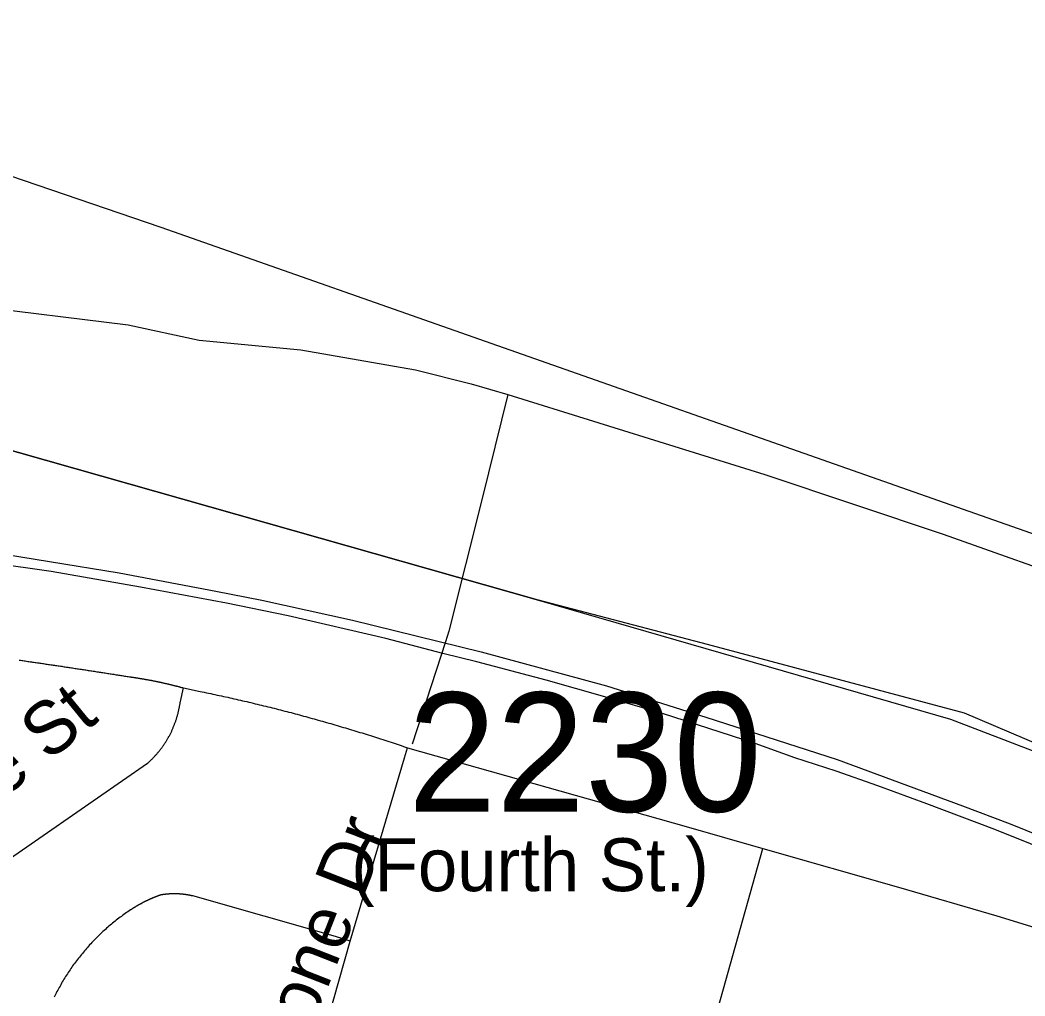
# Model space of a CAD drawing. Extents: x 1268485 to 1426702, y 514839 to 616766.
# Drawn here: x 1364752 to 1365998, y 562412 to 563622 of the extents above; entities that cross this region are included whole.
import ezdxf

# ---------------------------------------------------------------- set-up
doc = ezdxf.new("R2010")
doc.units = 0
for name, color, linetype in [('Old_Level_10', 7, 'Continuous'), ('Old_Level_11', 7, 'Continuous'), ('Old_Level_29', 7, 'Continuous'), ('Old_Level_31', 7, 'Continuous'), ('Old_Level_32', 7, 'Continuous'), ('Old_Level_35', 7, 'Continuous'), ('Old_Level_44', 7, 'Continuous'), ('Old_Level_48', 7, 'Continuous'), ('Old_Level_49', 7, 'Continuous'), ('Old_Level_50', 7, 'Continuous'), ('Old_Level_8', 7, 'Continuous')]:
    doc.layers.add(name, color=color, linetype=linetype)

msp = doc.modelspace()

# ---------------------------------------------------------------- linework, layer by layer
at = {"layer": 'Old_Level_29'}
for points in [[(1363094.03, 563430.667), (1363707.741, 563380.424), (1363888.307, 563352.625), (1364016.784, 563339.629), (1364191.901, 563338.531), (1364301.166, 563316.525), (1364885.81, 563244.323), (1364973.867, 563225.55), (1365099.769, 563213.223), (1365242.313, 563188.635), (1365311.129, 563171.423), (1365356.489, 563157.975)], [(1365356.489, 563157.975), (1365675.356, 563058.809), (1365896.547, 562985.043), (1366083.33, 562918.655), (1366358.59, 562798.172), (1366646.138, 562672.772), (1367752.093, 562184.693), (1368257.882, 561960.939), (1368341.444, 561919.139), (1368448.953, 561863.167)]]:
    msp.add_lwpolyline(points, dxfattribs=at)
at = {"layer": 'Old_Level_31'}
for p, q in [((1365324.721, 563030.037), (1365324.721, 563030.037)), ((1365279.713, 562850.978), (1365279.713, 562850.978))]:
    msp.add_line(p, q, dxfattribs=at)
at = {"layer": 'Old_Level_32'}
msp.add_line((1365279.482, 562851.413), (1365237.897, 562724.259), dxfattribs=at)
msp.add_lwpolyline([(1365356.489, 563157.975), (1365324.72, 563028.964), (1365283.464, 562864.347), (1365279.482, 562851.413)], dxfattribs=at)
at = {"layer": 'Old_Level_35'}
for p, q in [((1364950.416, 562777.336), (1364954.21, 562794.202)), ((1364954.21, 562794.202), (1364974.92, 562789.794)), ((1364655.141, 562524.61), (1364909.713, 562700.749)), ((1365125.736, 562356.519), (1365160.902, 562479.96))]:
    msp.add_line(p, q, dxfattribs=at)
for points in [[(1364750.593, 562828.651), (1364752.131, 562828.446), (1364753.669, 562828.189), (1364755.104, 562827.984), (1364756.642, 562827.831), (1364758.077, 562827.574), (1364759.615, 562827.369), (1364761.153, 562827.113), (1364762.588, 562826.959), (1364764.126, 562826.703), (1364765.664, 562826.498), (1364767.1, 562826.241), (1364768.637, 562826.088), (1364770.278, 562825.831), (1364771.713, 562825.626), (1364773.251, 562825.37), (1364774.789, 562825.165), (1364776.224, 562824.96), (1364777.762, 562824.755), (1364779.3, 562824.498), (1364780.735, 562824.293), (1364782.273, 562824.088), (1364783.709, 562823.832), (1364785.247, 562823.627), (1364786.785, 562823.37), (1364788.22, 562823.165), (1364789.758, 562822.96), (1364791.296, 562822.755), (1364792.731, 562822.499), (1364794.269, 562822.294), (1364795.704, 562822.038), (1364797.242, 562821.833), (1364798.78, 562821.627), (1364800.215, 562821.372), (1364801.753, 562821.167), (1364803.291, 562820.961), (1364804.727, 562820.705), (1364806.264, 562820.5), (1364807.7, 562820.244), (1364809.238, 562820.039), (1364810.776, 562819.834), (1364812.211, 562819.577), (1364813.749, 562819.372), (1364815.287, 562819.116), (1364816.722, 562818.962), (1364818.26, 562818.706), (1364819.798, 562818.449), (1364821.233, 562818.244), (1364822.771, 562817.988), (1364824.207, 562817.731), (1364825.744, 562817.578), (1364827.282, 562817.321), (1364828.718, 562817.116), (1364830.256, 562816.86), (1364831.793, 562816.604), (1364833.229, 562816.45), (1364834.767, 562816.194), (1364836.202, 562815.938), (1364837.74, 562815.733), (1364839.278, 562815.476), (1364840.713, 562815.271), (1364842.251, 562815.066), (1364843.789, 562814.81), (1364845.224, 562814.553), (1364846.762, 562814.297), (1364848.3, 562814.143), (1364849.736, 562813.887), (1364851.273, 562813.63), (1364852.709, 562813.425), (1364854.247, 562813.169), (1364855.785, 562812.913), (1364857.22, 562812.708), (1364858.758, 562812.503), (1364860.296, 562812.247), (1364861.731, 562811.99), (1364863.269, 562811.837), (1364864.704, 562811.58), (1364866.242, 562811.324), (1364867.78, 562811.067), (1364869.215, 562810.862), (1364870.753, 562810.606), (1364872.291, 562810.401), (1364873.727, 562810.145), (1364875.265, 562809.94), (1364876.7, 562809.684), (1364878.238, 562809.427), (1364879.776, 562809.171), (1364881.211, 562808.914), (1364882.749, 562808.761), (1364884.287, 562808.504), (1364885.722, 562808.248), (1364887.26, 562807.992), (1364888.798, 562807.736)], [(1364888.798, 562807.736), (1364889.413, 562807.684), (1364890.028, 562807.581), (1364890.746, 562807.479), (1364891.361, 562807.376), (1364891.976, 562807.326), (1364892.796, 562807.171), (1364893.412, 562807.12), (1364894.027, 562807.018), (1364894.744, 562806.915), (1364895.36, 562806.813), (1364895.975, 562806.71), (1364896.795, 562806.608), (1364897.41, 562806.505), (1364898.128, 562806.351), (1364898.743, 562806.3), (1364899.358, 562806.198), (1364900.076, 562806.044), (1364900.793, 562805.941), (1364901.409, 562805.89), (1364902.126, 562805.736), (1364902.741, 562805.633), (1364903.357, 562805.48), (1364904.074, 562805.378), (1364904.792, 562805.326), (1364905.407, 562805.172), (1364906.125, 562805.07), (1364906.74, 562804.916), (1364907.355, 562804.813), (1364908.175, 562804.711), (1364908.791, 562804.557), (1364909.406, 562804.455), (1364910.123, 562804.301), (1364910.739, 562804.25), (1364911.354, 562804.147), (1364911.969, 562803.993), (1364912.789, 562803.89), (1364913.404, 562803.737), (1364914.019, 562803.635), (1364914.737, 562803.43), (1364915.352, 562803.327), (1364915.967, 562803.173), (1364916.788, 562803.07), (1364917.403, 562802.917), (1364918.018, 562802.814), (1364918.736, 562802.712), (1364919.351, 562802.558), (1364919.966, 562802.455), (1364920.786, 562802.25), (1364921.401, 562802.148), (1364922.016, 562801.994), (1364922.632, 562801.892), (1364923.349, 562801.737), (1364923.964, 562801.584), (1364924.58, 562801.43), (1364925.4, 562801.327), (1364926.015, 562801.174), (1364926.63, 562801.02), (1364927.245, 562800.866), (1364927.963, 562800.764), (1364928.578, 562800.559), (1364929.296, 562800.456), (1364930.013, 562800.251), (1364930.629, 562800.149), (1364931.244, 562799.994), (1364931.859, 562799.789), (1364932.577, 562799.687), (1364933.294, 562799.482), (1364933.909, 562799.379), (1364934.525, 562799.174), (1364935.242, 562799.072), (1364935.857, 562798.867), (1364936.473, 562798.764), (1364937.293, 562798.559), (1364937.908, 562798.457), (1364938.523, 562798.252), (1364939.138, 562798.149), (1364939.856, 562797.944), (1364940.471, 562797.791), (1364941.086, 562797.636), (1364941.701, 562797.431), (1364942.522, 562797.329), (1364943.137, 562797.124), (1364943.752, 562796.919), (1364944.367, 562796.816), (1364945.085, 562796.611), (1364945.7, 562796.458), (1364946.418, 562796.253), (1364947.033, 562796.15), (1364947.648, 562795.945), (1364948.366, 562795.74), (1364948.981, 562795.586), (1364949.596, 562795.432), (1364950.211, 562795.227), (1364951.031, 562795.073), (1364951.646, 562794.868), (1364952.262, 562794.663), (1364952.877, 562794.51), (1364953.492, 562794.305), (1364954.21, 562794.202)], [(1364974.92, 562789.794), (1364977.483, 562789.332), (1364980.149, 562788.768), (1364982.917, 562788.204), (1364985.48, 562787.641), (1364988.146, 562787.076), (1364990.709, 562786.513), (1364993.375, 562785.948), (1364996.04, 562785.385), (1364998.603, 562784.821), (1365001.269, 562784.257), (1365003.832, 562783.693), (1365006.498, 562783.129), (1365009.164, 562782.514), (1365011.727, 562781.95), (1365014.392, 562781.335), (1365016.955, 562780.771), (1365019.621, 562780.104), (1365022.287, 562779.541), (1365024.85, 562778.926), (1365027.516, 562778.311), (1365030.079, 562777.746), (1365032.745, 562777.131), (1365035.41, 562776.516), (1365037.973, 562775.901), (1365040.639, 562775.235), (1365043.202, 562774.62), (1365045.868, 562774.005), (1365048.534, 562773.389), (1365051.097, 562772.774), (1365053.762, 562772.057), (1365056.325, 562771.441), (1365058.991, 562770.826), (1365061.657, 562770.109), (1365064.22, 562769.493), (1365066.886, 562768.878), (1365069.551, 562768.211), (1365072.115, 562767.494), (1365074.575, 562766.879), (1365077.241, 562766.213), (1365079.906, 562765.495), (1365082.47, 562764.828), (1365085.135, 562764.213), (1365087.801, 562763.495), (1365090.364, 562762.829), (1365092.825, 562762.112), (1365095.49, 562761.445), (1365098.156, 562760.676), (1365100.719, 562760.009), (1365103.385, 562759.292), (1365106.051, 562758.626), (1365108.511, 562757.856), (1365111.074, 562757.19), (1365113.74, 562756.421), (1365116.406, 562755.755), (1365118.866, 562754.986), (1365121.532, 562754.32), (1365124.095, 562753.55), (1365126.761, 562752.833), (1365129.222, 562752.115), (1365131.887, 562751.397), (1365134.45, 562750.629), (1365137.116, 562749.859), (1365139.577, 562749.142), (1365142.242, 562748.373), (1365144.908, 562747.604), (1365147.369, 562746.886), (1365150.034, 562746.117), (1365152.597, 562745.297), (1365155.161, 562744.58), (1365157.724, 562743.81), (1365160.389, 562742.99), (1365162.85, 562742.272), (1365165.516, 562741.452), (1365168.079, 562740.684), (1365170.642, 562739.863), (1365173.205, 562739.043), (1365175.768, 562738.325), (1365178.331, 562737.505), (1365180.997, 562736.685), (1365183.458, 562735.865), (1365186.123, 562735.045), (1365188.584, 562734.275), (1365191.25, 562733.455), (1365193.71, 562732.635), (1365196.376, 562731.815), (1365198.837, 562730.994), (1365201.502, 562730.174), (1365203.963, 562729.303), (1365206.629, 562728.483), (1365209.089, 562727.714), (1365211.755, 562726.791), (1365214.216, 562726.022), (1365216.881, 562725.15), (1365219.342, 562724.33), (1365222.008, 562723.459), (1365224.468, 562722.587), (1365227.134, 562721.665), (1365229.595, 562720.896), (1365232.158, 562720.024)], [(1364909.713, 562700.749), (1364910.533, 562701.364), (1364911.149, 562701.929), (1364911.764, 562702.544), (1364912.379, 562703.21), (1364913.097, 562703.774), (1364913.712, 562704.389), (1364914.327, 562705.005), (1364915.045, 562705.62), (1364915.66, 562706.235), (1364916.275, 562706.953), (1364916.89, 562707.568), (1364917.505, 562708.183), (1364918.12, 562708.901), (1364918.736, 562709.516), (1364919.351, 562710.182), (1364919.863, 562710.797), (1364920.478, 562711.515), (1364921.094, 562712.181), (1364921.606, 562712.899), (1364922.221, 562713.514), (1364922.837, 562714.18), (1364923.349, 562714.898), (1364923.964, 562715.616), (1364924.477, 562716.333), (1364925.092, 562717), (1364925.605, 562717.666), (1364926.117, 562718.435), (1364926.733, 562719.101), (1364927.245, 562719.819), (1364927.758, 562720.588), (1364928.27, 562721.306), (1364928.886, 562722.024), (1364929.398, 562722.742), (1364929.911, 562723.51), (1364930.424, 562724.228), (1364930.834, 562724.997), (1364931.346, 562725.663), (1364931.859, 562726.432), (1364932.269, 562727.253), (1364932.782, 562728.021), (1364933.294, 562728.739), (1364933.704, 562729.508), (1364934.114, 562730.226), (1364934.627, 562731.046), (1364935.037, 562731.815), (1364935.55, 562732.635), (1364935.857, 562733.353), (1364936.37, 562734.173), (1364936.78, 562734.942), (1364937.293, 562735.762), (1364937.6, 562736.48), (1364938.01, 562737.3), (1364938.421, 562738.12), (1364938.831, 562738.941), (1364939.241, 562739.761), (1364939.651, 562740.581), (1364939.958, 562741.401), (1364940.369, 562742.17), (1364940.779, 562742.99), (1364941.086, 562743.81), (1364941.394, 562744.63), (1364941.701, 562745.451), (1364942.111, 562746.271), (1364942.522, 562747.04), (1364942.727, 562747.963), (1364943.137, 562748.731), (1364943.342, 562749.552), (1364943.752, 562750.424), (1364943.957, 562751.244), (1364944.367, 562752.115), (1364944.675, 562752.935), (1364944.88, 562753.807), (1364945.29, 562754.627), (1364945.495, 562755.498), (1364945.7, 562756.37), (1364946.007, 562757.19), (1364946.213, 562758.061), (1364946.52, 562758.933), (1364946.725, 562759.804), (1364947.033, 562760.624), (1364947.238, 562761.496), (1364947.545, 562762.367), (1364947.648, 562763.239), (1364947.853, 562764.11), (1364948.161, 562764.982), (1364948.263, 562765.853), (1364948.468, 562766.776), (1364948.673, 562767.648), (1364948.878, 562768.519), (1364948.981, 562769.391), (1364949.288, 562770.262), (1364949.391, 562771.134), (1364949.493, 562772.005), (1364949.596, 562772.877), (1364949.903, 562773.748), (1364950.006, 562774.62), (1364950.109, 562775.491), (1364950.211, 562776.363), (1364950.416, 562777.336)], [(1365160.902, 562479.96), (1365228.672, 562707.311), (1365232.158, 562720.024)], [(1365232.158, 562720.024), (1365578.081, 562622.163), (1365672.917, 562594.994)], [(1365570.801, 562228.514), (1365617.758, 562397.426), (1365672.917, 562594.994)], [(1365672.917, 562594.994), (1365841.162, 562546.96), (1365963.168, 562511.435), (1366068.463, 562479.19)], [(1364925.912, 562537.374), (1364925.502, 562537.272), (1364925.092, 562537.067), (1364924.58, 562536.913), (1364924.272, 562536.81), (1364923.862, 562536.708), (1364923.452, 562536.503), (1364923.144, 562536.4), (1364922.734, 562536.247), (1364922.221, 562536.042), (1364921.914, 562535.939), (1364921.504, 562535.734), (1364921.094, 562535.631), (1364920.786, 562535.477), (1364920.376, 562535.324), (1364919.966, 562535.17), (1364919.453, 562535.016), (1364919.146, 562534.862), (1364918.736, 562534.709), (1364918.325, 562534.555), (1364918.018, 562534.401), (1364917.608, 562534.247), (1364917.3, 562534.042), (1364916.788, 562533.939), (1364916.377, 562533.734), (1364915.967, 562533.581), (1364915.66, 562533.427), (1364915.25, 562533.273), (1364914.84, 562533.068), (1364914.532, 562532.914), (1364914.122, 562532.761), (1364913.712, 562532.556), (1364913.404, 562532.453), (1364912.892, 562532.248), (1364912.481, 562532.043), (1364912.174, 562531.889), (1364911.764, 562531.684), (1364911.354, 562531.581), (1364911.046, 562531.376), (1364910.636, 562531.171), (1364910.226, 562531.018), (1364909.918, 562530.813), (1364909.508, 562530.608), (1364909.098, 562530.505), (1364908.791, 562530.3), (1364908.38, 562530.146), (1364907.97, 562529.941), (1364907.663, 562529.736), (1364907.253, 562529.582), (1364906.843, 562529.377), (1364906.535, 562529.172), (1364906.022, 562529.018), (1364905.612, 562528.813), (1364905.202, 562528.608), (1364904.895, 562528.455), (1364904.484, 562528.25), (1364904.074, 562527.993), (1364903.767, 562527.788), (1364903.357, 562527.634), (1364903.049, 562527.429), (1364902.639, 562527.275), (1364902.229, 562527.07), (1364902.024, 562526.865), (1364901.614, 562526.609), (1364901.204, 562526.455), (1364900.896, 562526.25), (1364900.486, 562526.045), (1364900.076, 562525.789), (1364899.768, 562525.635), (1364899.358, 562525.43), (1364899.051, 562525.276), (1364898.64, 562525.02), (1364898.23, 562524.815), (1364897.923, 562524.61), (1364897.513, 562524.354), (1364897.103, 562524.199), (1364896.795, 562523.944), (1364896.385, 562523.738), (1364895.975, 562523.584), (1364895.77, 562523.328), (1364895.36, 562523.123), (1364894.95, 562522.867), (1364894.642, 562522.713), (1364894.232, 562522.456), (1364893.924, 562522.251), (1364893.514, 562521.996), (1364893.104, 562521.79), (1364892.796, 562521.585), (1364892.489, 562521.329), (1364892.079, 562521.124), (1364891.771, 562520.868), (1364891.361, 562520.714), (1364890.951, 562520.458), (1364890.643, 562520.201), (1364890.233, 562519.996), (1364890.028, 562519.74), (1364889.618, 562519.483), (1364889.208, 562519.33), (1364888.9, 562519.073), (1364888.49, 562518.817)], [(1364966, 562536.144), (1364965.59, 562536.195), (1364965.282, 562536.298), (1364964.872, 562536.4), (1364964.36, 562536.503), (1364963.95, 562536.554), (1364963.642, 562536.605), (1364963.232, 562536.759), (1364962.924, 562536.81), (1364962.412, 562536.913), (1364962.002, 562537.015), (1364961.591, 562537.067), (1364961.284, 562537.118), (1364960.874, 562537.272), (1364960.361, 562537.323), (1364959.951, 562537.374), (1364959.643, 562537.425), (1364959.233, 562537.477), (1364958.721, 562537.579), (1364958.413, 562537.63), (1364958.003, 562537.682), (1364957.593, 562537.733), (1364957.285, 562537.835), (1364956.773, 562537.887), (1364956.363, 562537.938), (1364955.953, 562537.99), (1364955.645, 562538.04), (1364955.132, 562538.143), (1364954.722, 562538.195), (1364954.415, 562538.195), (1364954.005, 562538.245), (1364953.492, 562538.297), (1364953.082, 562538.4), (1364952.774, 562538.4), (1364952.364, 562538.451), (1364951.851, 562538.502), (1364951.544, 562538.502), (1364951.134, 562538.553), (1364950.724, 562538.553), (1364950.211, 562538.605), (1364949.903, 562538.605), (1364949.493, 562538.707), (1364949.083, 562538.707), (1364948.673, 562538.758), (1364948.263, 562538.758), (1364947.853, 562538.758), (1364947.545, 562538.81), (1364947.033, 562538.81), (1364946.623, 562538.81), (1364946.213, 562538.81), (1364945.7, 562538.861), (1364945.392, 562538.861), (1364944.982, 562538.861), (1364944.675, 562538.861), (1364944.162, 562538.861), (1364943.752, 562538.861), (1364943.342, 562538.861), (1364943.034, 562538.861), (1364942.522, 562538.861), (1364942.111, 562538.861), (1364941.701, 562538.861), (1364941.394, 562538.861), (1364940.881, 562538.861), (1364940.471, 562538.861), (1364940.163, 562538.861), (1364939.651, 562538.81), (1364939.241, 562538.81), (1364938.831, 562538.81), (1364938.523, 562538.81), (1364938.01, 562538.758), (1364937.6, 562538.758), (1364937.293, 562538.758), (1364936.883, 562538.707), (1364936.37, 562538.707), (1364935.96, 562538.605), (1364935.652, 562538.605), (1364935.242, 562538.553), (1364934.73, 562538.553), (1364934.422, 562538.502), (1364934.012, 562538.502), (1364933.602, 562538.451), (1364933.089, 562538.4), (1364932.782, 562538.4), (1364932.372, 562538.297), (1364931.961, 562538.245), (1364931.551, 562538.195), (1364931.141, 562538.195), (1364930.731, 562538.143), (1364930.424, 562538.04), (1364929.911, 562537.99), (1364929.501, 562537.938), (1364929.091, 562537.887), (1364928.783, 562537.835), (1364928.27, 562537.733), (1364927.86, 562537.682), (1364927.45, 562537.63), (1364927.143, 562537.579), (1364926.63, 562537.477), (1364926.22, 562537.425), (1364925.912, 562537.374)], [(1365160.902, 562479.96), (1365142.96, 562486.06), (1364966, 562536.144)], [(1364888.49, 562518.817), (1364886.85, 562517.74), (1364885.21, 562516.613), (1364883.672, 562515.485), (1364882.031, 562514.357), (1364880.493, 562513.229), (1364878.853, 562512.051), (1364877.213, 562510.923), (1364875.777, 562509.743), (1364874.137, 562508.565), (1364872.599, 562507.385), (1364870.958, 562506.104), (1364869.523, 562504.925), (1364867.883, 562503.694), (1364866.345, 562502.413), (1364864.909, 562501.183), (1364863.371, 562499.952), (1364861.834, 562498.67), (1364860.398, 562497.389), (1364858.86, 562496.056), (1364857.528, 562494.774), (1364855.99, 562493.442), (1364854.452, 562492.109), (1364853.119, 562490.828), (1364851.581, 562489.443), (1364850.248, 562488.059), (1364848.915, 562486.675), (1364847.377, 562485.291), (1364846.045, 562483.958), (1364844.609, 562482.574), (1364843.276, 562481.138), (1364841.841, 562479.703), (1364840.508, 562478.319), (1364839.278, 562476.884), (1364837.843, 562475.397), (1364836.51, 562473.962), (1364835.279, 562472.475), (1364834.049, 562470.988), (1364832.614, 562469.502), (1364831.383, 562468.015), (1364830.153, 562466.477), (1364828.923, 562464.991), (1364827.59, 562463.504), (1364826.36, 562461.915), (1364825.129, 562460.428), (1364823.899, 562458.89), (1364822.771, 562457.302), (1364821.541, 562455.764), (1364820.413, 562454.174), (1364819.08, 562452.585), (1364817.952, 562450.996), (1364816.825, 562449.355), (1364815.799, 562447.818), (1364814.672, 562446.177), (1364813.544, 562444.588), (1364812.416, 562442.948), (1364811.391, 562441.308), (1364810.263, 562439.615), (1364809.135, 562437.975), (1364808.11, 562436.335), (1364807.085, 562434.694), (1364805.957, 562433.003), (1364805.034, 562431.311), (1364804.009, 562429.62), (1364802.984, 562427.927), (1364801.958, 562426.185), (1364801.138, 562424.493), (1364800.113, 562422.75), (1364799.293, 562421.058), (1364798.267, 562419.315), (1364797.345, 562417.572), (1364796.422, 562415.829), (1364795.499, 562414.086), (1364794.577, 562412.293), (1364793.756, 562410.55)]]:
    msp.add_lwpolyline(points, dxfattribs=at)
at = {"layer": 'Old_Level_44'}
for points in [[(1364636.174, 563464.21), (1364926.015, 563365.375), (1367523.922, 562452.893), (1368511.863, 562105.791), (1370355.794, 561458.185), (1371289.089, 561130.307), (1372448.351, 560725.022)], [(1366091.326, 562566.133), (1365960.708, 562618.421), (1365876.329, 562650.563), (1365815.736, 562672.862), (1365763.858, 562691.009), (1365712.595, 562707.568), (1365663.382, 562725.202), (1365548.348, 562762.522), (1365476.887, 562783.18), (1365404.401, 562803.942), (1365318.382, 562826.703), (1365275.834, 562837.058), (1365205.501, 562855.666), (1365084.213, 562883.707), (1365007.626, 562899.24), (1364900.896, 562918.925), (1364789.963, 562938.61), (1364647.247, 562958.705)], [(1364713.889, 562962.96), (1364788.015, 562951.067), (1364874.547, 562937.072), (1364994.605, 562914.26), (1365051.609, 562902.88), (1365163.978, 562878.017), (1365323.611, 562839.109), (1365479.04, 562796.663), (1365602.277, 562757.805), (1365764.985, 562705.517), (1365920.825, 562648), (1365979.983, 562625.7), (1366074.717, 562587.355), (1366213.024, 562529.377), (1366786.965, 562276.086), (1367775.521, 561840.351)]]:
    msp.add_lwpolyline(points, dxfattribs=at)
at = {"layer": 'Old_Level_48'}
for points in [[(1362341.002, 563620.511), (1362972.798, 563622.318), (1362891.716, 563324.167), (1363367.59, 563277.228), (1363907.988, 563222.464), (1364682.291, 563105.115), (1365394.853, 562902.904), (1365905.936, 562755.547), (1366261.2, 562618.979), (1366549.49, 562535.97), (1366650.311, 562841.079), (1366973.594, 562711.546), (1367015.179, 562850.432)], [(1369438.951, 556638.087), (1367509.272, 558418.598), (1369551.161, 560548.153), (1368463.913, 561339.892), (1367992.95, 561591.691), (1367535.23, 561815.411), (1367093.922, 561953.134), (1366416.407, 562199.568), (1366549.49, 562535.97), (1366261.2, 562618.979), (1365923.168, 562762.921), (1365604.373, 562848.221), (1365394.853, 562902.904), (1364682.291, 563105.115), (1364349.582, 563156.944), (1363907.988, 563222.464), (1363367.59, 563277.228), (1362891.716, 563324.167), (1362972.798, 563622.318), (1362341.002, 563620.511)]]:
    msp.add_lwpolyline(points, dxfattribs=at)
at = {"layer": 'Old_Level_49'}
for points in [[(1362341.002, 563620.511), (1362972.798, 563622.318), (1362891.716, 563324.167), (1363367.59, 563277.228), (1363907.988, 563222.464), (1364682.291, 563105.115), (1365394.853, 562902.904), (1365905.936, 562755.547), (1366261.2, 562618.979), (1366549.49, 562535.97), (1366650.311, 562841.079), (1366973.594, 562711.546), (1367015.179, 562850.432)], [(1369438.951, 556638.087), (1367509.272, 558418.598), (1369551.161, 560548.153), (1368463.913, 561339.892), (1367992.95, 561591.691), (1367535.23, 561815.411), (1367093.922, 561953.134), (1366416.407, 562199.568), (1366549.49, 562535.97), (1366261.2, 562618.979), (1365923.168, 562762.921), (1365604.373, 562848.221), (1365394.853, 562902.904), (1364682.291, 563105.115), (1364349.582, 563156.944), (1363907.988, 563222.464), (1363367.59, 563277.228), (1362891.716, 563324.167), (1362972.798, 563622.318), (1362341.002, 563620.511)]]:
    msp.add_lwpolyline(points, dxfattribs=at)
at = {"layer": 'Old_Level_50'}
msp.add_line((1365279.713, 562850.978), (1365279.713, 562850.978), dxfattribs=at)

# ---------------------------------------------------------------- texts
at = {"layer": 'Old_Level_10'}
for s, rotation, p in [('W Circle St', 39.192106, (1364510.821, 562477.014)), ('Millstone Dr', 68.587828, (1365041.41, 562187.469))]:
    msp.add_text(s, height=65.61666, rotation=rotation, dxfattribs=at).set_placement(p)
at = {"layer": 'Old_Level_11'}
msp.add_text('(Fourth St.)', height=65.61666, dxfattribs=at).set_placement((1365162.255, 562542.128))
at = {"layer": 'Old_Level_8'}
msp.add_text('2230', height=147.6375, dxfattribs=at).set_placement((1365232.61, 562640.798))

doc.saveas('drawing.dxf')
